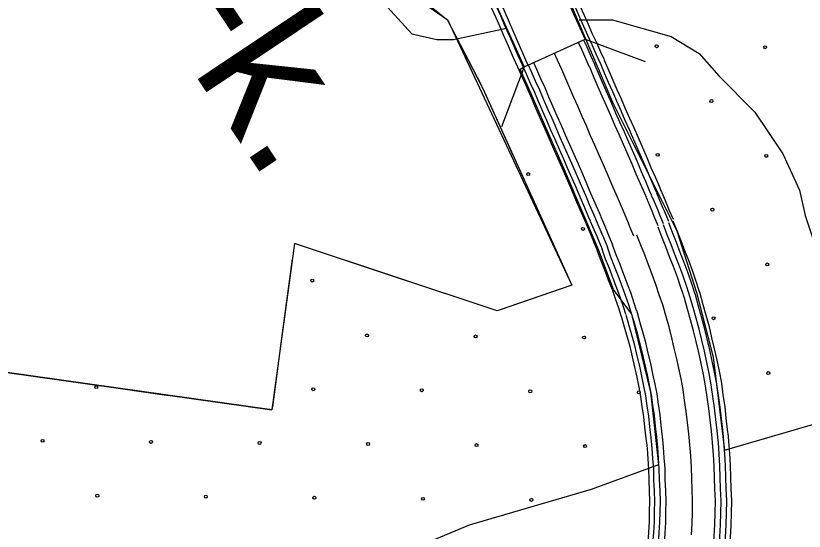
# Model space of a CAD drawing. Extents: x 1788175 to 1969470, y 584502 to 738744.
# Drawn here: x 1848569 to 1851363, y 667784 to 669609 of the extents above; entities that cross this region are included whole.
import ezdxf

# ---------------------------------------------------------------- set-up
doc = ezdxf.new("R2010")
doc.units = 0
for name, color, linetype in [('DESIGN - DRAINAGE - Bridges and Cross Drains Size Text', 7, 'Continuous'), ('DESIGN - EROSION CONTROL - Devices', 7, 'Continuous'), ('DESIGN - SCRATCH - User 1', 7, 'Continuous'), ('DESIGN - TRANSPORTATION - Text', 7, 'Continuous'), ('SURVEY - CENTERLINE - Preliminary Text', 7, 'Continuous'), ('SURVEY - DRAINAGE - Storm Sewer', 7, 'Continuous'), ('SURVEY - VEGETATION - Features with Text', 7, 'Continuous')]:
    doc.layers.add(name, color=color, linetype=linetype)

msp = doc.modelspace()

# ---------------------------------------------------------------- linework, layer by layer
at = {"layer": 'DESIGN - EROSION CONTROL - Devices'}
for centre in [(1850839.7, 669501.1), (1851224.2, 669497.4), (1851033.8, 669307), (1850843.4, 669116.5), (1851228, 669112.8), (1850384.5, 669048.3), (1851037.6, 668922.4), (1850578.7, 668854.2), (1851231.7, 668728.3), (1849619.2, 668671.3), (1851041.3, 668537.9), (1849813.3, 668477.1), (1850197.9, 668473.4), (1850582.4, 668469.7), (1851235.4, 668343.7), (1848853.8, 668294.2), (1849622.9, 668286.7), (1850007.5, 668283), (1850392, 668279.2), (1850776.6, 668275.5), (1848663.4, 668103.8), (1849047.9, 668100), (1849432.5, 668096.3), (1849817, 668092.6), (1850201.6, 668088.8), (1850586.2, 668085.1), (1848857.5, 667909.6), (1849242.1, 667905.9), (1849626.6, 667902.2), (1850011.2, 667898.4), (1850395.7, 667894.7)]:
    msp.add_circle(centre, 5.28, dxfattribs=at)
at = {"layer": 'DESIGN - SCRATCH - User 1'}
msp.add_line((1851079.8, 668070.6), (1851543.6, 668206.3), dxfattribs=at)
for points in [[(1849211.6, 670737), (1849397.3, 670329.6), (1849522.6, 670121.2), (1849609.5, 670009.4), (1849708.8, 669891.4), (1849876.4, 669773.3), (1850099.8, 669593.2), (1850538.7, 668654.6), (1850274.5, 668564.1), (1849555.8, 668802.2)], [(1850138.3, 670582.6), (1850683.5, 669303.1), (1850911.4, 668846.8), (1850980.8, 668628.6), (1851040.3, 668400.5), (1851079.8, 668070.6)], [(1850635.2, 668777.4), (1850592.8, 668877.6), (1850557.3, 668960.4), (1850512.8, 669063), (1850452.5, 669199.9), (1850395.1, 669332.6), (1850355.6, 669419.9), (1850370.1, 669428.3), (1850271.8, 669644.6), (1850259.3, 669638.4), (1850244.7, 669671.8)], [(1849555.8, 668802.2), (1849476.5, 668213.1), (1847507, 668491), (1847531.6, 668696.9), (1847318, 668725.8), (1847240.9, 667948.5), (1846334.1, 668072.1), (1846174.7, 667040.8), (1847143.4, 666886.8), (1847057.3, 665860.1), (1849033.5, 665556.7), (1849103.4, 666012.3), (1849936.2, 665865.1), (1849843.6, 665374.7), (1850196.3, 665308.6), (1850133.7, 664854), (1850133.7, 664854), (1850110.7, 664379.6)], [(1850847.5, 668019.8), (1850819.2, 668276.3), (1850751.4, 668552.4), (1850687.4, 668639.7), (1850635.2, 668777.4)], [(1850596.6, 666519.1), (1850004.3, 666614.7), (1848478.5, 666884.4), (1848406, 666411.8), (1847863.2, 666495.2), (1847961.7, 667669.4), (1849371.6, 667470.4), (1850176.8, 667806.4), (1850608.7, 667932.7), (1850847.5, 668019.8)]]:
    msp.add_lwpolyline(points, dxfattribs=at)
at = {"layer": 'DESIGN - TRANSPORTATION - Text'}
for points in [[(1849516.9, 670445.5), (1849704.8, 670020), (1849872.9, 669653.9), (1849971.8, 669545.1), (1850060.8, 669525.3), (1850120.2, 669525.3), (1850308, 669564.9)], [(1850565.2, 669594.6), (1850683.8, 669594.6), (1850891.5, 669535.2), (1850990.4, 669475.8), (1851059.6, 669396.7), (1851188.2, 669268), (1851287.1, 669119.6), (1851346.4, 668991), (1851366.2, 668901.9), (1851395.9, 668812.8), (1851405.7, 668694.1), (1851425.5, 668585.3), (1851445.3, 668506.1), (1851484.9, 668387.4), (1851534.3, 668328), (1851674.1, 668205)]]:
    msp.add_lwpolyline(points, dxfattribs=at)
at = {"layer": 'SURVEY - CENTERLINE - Preliminary Text'}
for points in [[(1850437.3, 669900.5), (1850448, 669875.7), (1850461.9, 669842.9), (1850475.6, 669811.5), (1850490.1, 669778.4), (1850504, 669746.1), (1850519, 669713.3), (1850533.7, 669679.2), (1850548.1, 669646.3), (1850552, 669636.8), (1850566.4, 669604.3), (1850580.6, 669571.8), (1850594.7, 669540.5), (1850610.1, 669507.1), (1850624.3, 669474.2), (1850637.3, 669446.3)], [(1850453.4, 669907.4), (1850464.1, 669882.6), (1850478, 669849.8), (1850491.7, 669818.5), (1850506.1, 669785.3), (1850520, 669753.2), (1850535, 669720.3), (1850549.7, 669686.2), (1850564.2, 669653.1), (1850568.1, 669643.7), (1850582.5, 669611.4), (1850596.6, 669578.9), (1850610.6, 669547.8), (1850626.1, 669514.2), (1850640.3, 669481.4), (1850653.2, 669453.7)], [(1850203.6, 669798.5), (1850213.5, 669775.5), (1850227.7, 669742.1), (1850242, 669709.4), (1850256.2, 669676.8), (1850270.9, 669642.8), (1850285.8, 669610), (1850299.8, 669577.6), (1850313.5, 669546.2), (1850317.7, 669536.1), (1850333.1, 669501.5), (1850347.5, 669468.4), (1850362.6, 669434.9), (1850377.2, 669403.3), (1850391.6, 669369.9), (1850406.4, 669337.9)], [(1850222, 669806.5), (1850231.9, 669783.4), (1850246, 669750), (1850260.3, 669717.4), (1850274.5, 669684.8), (1850382.8, 669434.1)], [(1850187.5, 669791.6), (1850197.4, 669768.7), (1850211.6, 669735.2), (1850225.9, 669702.4), (1850240.1, 669669.8), (1850254.9, 669635.7), (1850269.8, 669602.9), (1850283.7, 669570.6), (1850297.4, 669539.4), (1850301.6, 669529.2), (1850317.1, 669494.5), (1850331.5, 669461.3), (1850346.7, 669427.6), (1850361.2, 669396.2), (1850375.6, 669362.7), (1850390.6, 669330.5)], [(1850580.4, 669523.8), (1850591.8, 669499), (1850606, 669466), (1850619.2, 669437.8)], [(1850561.9, 669515.4), (1850573.3, 669490.7), (1850587.5, 669457.7), (1850601.1, 669428.4)], [(1850476.6, 669476.7), (1850487.7, 669452.6), (1850502, 669419.4), (1850517, 669387.3), (1850531, 669354.1), (1850545.6, 669320.2), (1850560.2, 669287.4), (1850574.9, 669253.5), (1850589.8, 669219.9), (1850604.7, 669185.3), (1850619.9, 669151.4), (1850635.1, 669116.7), (1850650.3, 669082.1), (1850665.5, 669047.4), (1850680.1, 669012.8), (1850695.1, 668978.1), (1850710, 668943.5), (1850724.3, 668909.6), (1850738.6, 668875.7), (1850743.9, 668863.3), (1850758.2, 668829.3)], [(1850403.1, 669443.3), (1850414, 669419.7), (1850428.3, 669386.4), (1850443, 669354.9)], [(1850619.5, 669437.2), (1850621.1, 669433.6), (1850635.8, 669398.9), (1850650, 669366), (1850664.6, 669333.1), (1850679.3, 669299.2), (1850694.2, 669265.6), (1850709, 669231.1), (1850724.1, 669197.6), (1850739.5, 669162.5), (1850770.2, 669092.5), (1850785, 669057.5), (1850799.7, 669023.2), (1850814.8, 668988.2), (1850820.5, 668974.8)], [(1850637.6, 669445.6), (1850639.4, 669441.8), (1850654.2, 669406.7), (1850668.3, 669374), (1850682.9, 669341.2), (1850697.6, 669307.2), (1850712.5, 669273.6), (1850727.3, 669239.2), (1850742.4, 669205.7), (1850757.8, 669170.6), (1850788.6, 669100.4), (1850803.4, 669065.3), (1850818.1, 669031.1), (1850833.2, 668996), (1850838.9, 668982.6)], [(1850653.4, 669453), (1850655.4, 669448.9), (1850670.3, 669413.6), (1850684.3, 669381), (1850699, 669348.2), (1850713.6, 669314.2), (1850728.6, 669280.6), (1850743.4, 669246.2), (1850758.3, 669212.8), (1850773.8, 669177.6), (1850804.6, 669107.3), (1850819.5, 669072.2), (1850834.2, 669038), (1850849.3, 669002.9), (1850855, 668989.4)], [(1850384.6, 669434.9), (1850395.4, 669411.4), (1850409.8, 669378.1), (1850424.6, 669346.3)], [(1850601.4, 669427.9), (1850602.5, 669425.5), (1850617.2, 669390.9), (1850631.4, 669357.8), (1850646, 669325), (1850660.7, 669291), (1850675.6, 669257.5), (1850690.5, 669223), (1850705.5, 669189.3), (1850720.9, 669154.4), (1850751.6, 669084.5), (1850766.3, 669049.5), (1850781.1, 669015.2), (1850796.1, 668980.2), (1850802.2, 668966)], [(1850443.2, 669354.4), (1850456.7, 669322.4), (1850471.7, 669287.8), (1850486.3, 669255), (1850500.9, 669221.1), (1850515.8, 669187.5), (1850530.8, 669152.8), (1850546.1, 669118.6), (1850561.2, 669084.2), (1850576.4, 669049.6), (1850591.3, 669015.5), (1850605.9, 668981.1), (1850620.9, 668946.2), (1850635.7, 668911.8), (1850641.5, 668898.1)], [(1850390.4, 669330.9), (1850403.6, 669299.7), (1850418.7, 669264.6), (1850433.4, 669231.8), (1850448, 669197.9), (1850462.9, 669164.4), (1850477.9, 669129.5), (1850493.3, 669095.2), (1850508.3, 669061), (1850538.3, 668992.6), (1850552.7, 668958.5), (1850567.8, 668923.4), (1850582.5, 668889.2), (1850588.2, 668875.7)], [(1850406.4, 669338), (1850419.7, 669306.6), (1850434.8, 669271.6), (1850449.4, 669238.8), (1850464, 669204.9), (1850478.9, 669171.4), (1850493.9, 669136.6), (1850509.3, 669102.3), (1850524.3, 669068.1), (1850554.3, 668999.6), (1850568.8, 668965.3), (1850583.9, 668930.3), (1850598.6, 668896), (1850604.3, 668882.5)], [(1850424.7, 669346.2), (1850438.1, 669314.4), (1850453.1, 669279.6), (1850467.7, 669246.8), (1850482.3, 669212.9), (1850497.2, 669179.4), (1850512.2, 669144.6), (1850527.5, 669110.4), (1850542.6, 669076.1), (1850572.7, 669007.5), (1850587.2, 668973.2), (1850602.3, 668938.2), (1850617, 668903.9), (1850622.8, 668890.3)], [(1850855.4, 668988.5), (1850863.8, 668968.5), (1850878.1, 668934.7), (1850883.4, 668922.3), (1850897.7, 668888.3)], [(1850802.5, 668965.2), (1850810.6, 668946), (1850824.9, 668912.2), (1850830.1, 668899.8), (1850844.5, 668865.8)], [(1850820.8, 668973.9), (1850829.3, 668953.9), (1850843.6, 668920.1), (1850848.8, 668907.7), (1850863.2, 668873.7)], [(1850839.3, 668981.7), (1850847.7, 668961.7), (1850862, 668927.9), (1850867.2, 668915.5), (1850881.6, 668881.5)], [(1850604.7, 668881.7), (1850612.8, 668862.5), (1850627.2, 668828.5), (1850632.4, 668816.1), (1850646.7, 668782.3)], [(1850623.1, 668889.4), (1850631.2, 668870.3), (1850645.6, 668836.3), (1850650.8, 668823.9), (1850665.1, 668790)], [(1850641.8, 668897.3), (1850649.9, 668878.2), (1850664.3, 668844.2), (1850669.5, 668831.8), (1850683.8, 668797.9)], [(1850989.3, 668638.8), (1850980.7, 668664.8), (1850967.9, 668702.9), (1850953.5, 668741.8), (1850939.7, 668776.5), (1850926.5, 668812.1), (1850912.3, 668847.5), (1850898.8, 668882)], [(1850588.6, 668874.8), (1850596.7, 668855.7), (1850611.1, 668821.6), (1850616.3, 668809.2), (1850630.6, 668775.4)], [(1850934.4, 668620.7), (1850925.8, 668646.6), (1850913.4, 668683.7), (1850899.5, 668721.1), (1850885.8, 668755.8), (1850872.6, 668791.3), (1850858.6, 668826.2), (1850845, 668860.9)], [(1850953.7, 668627), (1850945.1, 668653), (1850932.6, 668690.5), (1850918.5, 668728.4), (1850904.7, 668763), (1850891.5, 668798.6), (1850877.4, 668833.7), (1850863.9, 668868.3)], [(1850972.7, 668633.3), (1850964.1, 668659.3), (1850951.4, 668697.1), (1850937.1, 668735.6), (1850923.4, 668770.2), (1850910.2, 668805.8), (1850896, 668841.1), (1850882.5, 668875.6)], [(1850963, 667770.6), (1850965.5, 667811), (1850966.2, 667850.3), (1850967, 667890.7), (1850965.7, 667930.4), (1850964.1, 667970.1), (1850963, 668010.5), (1850960.3, 668050.2), (1850957.8, 668089.5), (1850953.5, 668128.9), (1850948.9, 668168.6), (1850944.7, 668207.5), (1850938.9, 668246.9), (1850933.5, 668285.1), (1850926.2, 668323), (1850918.4, 668360.9), (1850910.3, 668398.8), (1850901, 668436.3), (1850892.3, 668474.2), (1850882.4, 668510.7), (1850871.7, 668547.8), (1850861.2, 668585), (1850849.2, 668621.1), (1850837.3, 668656.8), (1850824.1, 668692.2), (1850810.4, 668726.8), (1850797.3, 668762.2), (1850783.5, 668796.5), (1850769.8, 668831.5)], [(1850768.8, 668565.8), (1850760.3, 668591.5), (1850748.9, 668625.6), (1850736.7, 668658.6), (1850722.9, 668693.2), (1850709.9, 668728.4), (1850696.4, 668761.9), (1850683.8, 668797.7)], [(1850714.3, 668546.8), (1850705.5, 668573.2), (1850694.4, 668606.4), (1850682.7, 668637.9), (1850669, 668672.5), (1850655.9, 668707.6), (1850642.7, 668740.6), (1850630.6, 668775.1)], [(1850730.9, 668552.3), (1850722.1, 668578.8), (1850710.9, 668612.2), (1850699.1, 668644.2), (1850685.3, 668678.8), (1850672.3, 668713.9), (1850659, 668747.1), (1850646.6, 668782.3)], [(1850749.9, 668558.6), (1850741.1, 668585.1), (1850729.8, 668618.9), (1850717.7, 668651.3), (1850704, 668686), (1850690.9, 668721.1), (1850677.6, 668754.4), (1850665.2, 668789.9)], [(1851056.5, 668116), (1851053.9, 668140.1), (1851049.3, 668179.8), (1851044.9, 668220.3), (1851038.9, 668261.3), (1851033.2, 668301.7), (1851025.3, 668342.7), (1851017.3, 668381.7), (1851008.8, 668421.5), (1850999.3, 668459.8), (1850990.3, 668498.7), (1850979.7, 668537.9), (1850968.8, 668575.6), (1850957.8, 668614.6), (1850954, 668626.2)], [(1851076.4, 668118.2), (1851073.8, 668142.3), (1851069.2, 668182.1), (1851064.7, 668222.9), (1851058.7, 668264.1), (1851052.9, 668305), (1851045, 668346.6), (1851036.9, 668385.8), (1851028.3, 668426), (1851018.7, 668464.4), (1851009.7, 668503.6), (1850999, 668543.3), (1850988, 668581.1), (1850976.9, 668620.5), (1850972.9, 668632.5)], [(1851093.8, 668120.1), (1851091.2, 668144.2), (1851086.6, 668184), (1851082.1, 668225.1), (1851076, 668266.6), (1851070.2, 668307.9), (1851062.1, 668350), (1851054, 668389.4), (1851045.3, 668429.9), (1851035.8, 668468.5), (1851026.7, 668507.9), (1851015.8, 668548.1), (1851004.9, 668585.9), (1850993.7, 668625.6), (1850989.5, 668638)], [(1851036.3, 668113.8), (1851033.7, 668137.8), (1851029.2, 668177.6), (1851024.8, 668217.8), (1851018.8, 668258.4), (1851013.1, 668298.4), (1851005.4, 668338.7), (1850997.4, 668377.5), (1850989, 668416.9), (1850979.6, 668455), (1850970.7, 668493.8), (1850960.2, 668532.5), (1850949.3, 668570), (1850938.4, 668608.7), (1850934.7, 668619.8)], [(1850805.6, 668087.9), (1850803, 668112), (1850798.4, 668151.7), (1850794.4, 668188.3), (1850789, 668225.2), (1850784, 668260.2), (1850777.7, 668293.5), (1850770.2, 668329.7), (1850762.7, 668364.7), (1850753.7, 668401.2), (1850745.3, 668437.4), (1850736.6, 668469.7), (1850726, 668506.2), (1850716.3, 668540.7), (1850714.5, 668546)], [(1850823, 668089.8), (1850820.3, 668114), (1850815.8, 668153.6), (1850811.7, 668190.6), (1850806.3, 668227.7), (1850801.3, 668263.1), (1850794.8, 668296.9), (1850787.3, 668333.3), (1850779.8, 668368.6), (1850770.7, 668405.2), (1850762.3, 668441.7), (1850753.4, 668474.5), (1850742.8, 668511), (1850733, 668545.8), (1850731.2, 668551.5)], [(1850842.9, 668091.9), (1850840.2, 668116.2), (1850835.7, 668155.8), (1850831.6, 668193.1), (1850826.1, 668230.6), (1850821, 668266.4), (1850814.4, 668300.8), (1850806.9, 668337.4), (1850799.2, 668373.1), (1850790.2, 668409.9), (1850781.7, 668446.5), (1850772.7, 668479.9), (1850762.1, 668516.5), (1850752.2, 668551.6), (1850750.1, 668557.8)], [(1850862.9, 668095), (1850860.4, 668118.5), (1850855.8, 668158.1), (1850851.7, 668195.7), (1850846.2, 668233.5), (1850841, 668269.7), (1850834.3, 668304.8), (1850826.7, 668341.6), (1850819, 668377.7), (1850809.9, 668414.6), (1850801.4, 668451.5), (1850792.2, 668485.4), (1850781.6, 668522.1), (1850771.6, 668557.5), (1850769.1, 668564.9)], [(1850855.3, 667617.5), (1850856, 667623.1), (1850860.2, 667661.7), (1850864.3, 667699.3), (1850867, 667737.6), (1850869.5, 667776.5), (1850871.9, 667814.8), (1850872.6, 667852.1), (1850873.3, 667890.1), (1850872.1, 667927), (1850870.4, 667967), (1850869.4, 668006.1), (1850866.8, 668044), (1850864.4, 668081.5), (1850863, 668094.1)], [(1851028.2, 667594.8), (1851029.2, 667602.4), (1851033.6, 667642.9), (1851038, 667683.7), (1851041, 667725.9), (1851043.5, 667765.5), (1851046.2, 667807.7), (1851047, 667848.8), (1851047.8, 667891.3), (1851046.4, 667933.4), (1851044.8, 667972.8), (1851043.7, 668014.4), (1851040.8, 668055.6), (1851038.2, 668096.4), (1851036.4, 668112.9)], [(1851048.3, 667592.2), (1851049.3, 667599.9), (1851053.8, 667640.7), (1851058.3, 667681.9), (1851061.2, 667724.5), (1851063.8, 667764.2), (1851066.5, 667806.9), (1851067.2, 667848.4), (1851068, 667891.5), (1851066.6, 667934.1), (1851065, 667973.4), (1851064, 668015.3), (1851061.1, 668056.9), (1851058.4, 668098.2), (1851056.6, 668115.1)], [(1851068.2, 667589.6), (1851069.2, 667597.6), (1851073.6, 667638.5), (1851078.2, 667680.1), (1851081.2, 667723.2), (1851083.7, 667763), (1851086.4, 667806.1), (1851087.2, 667848), (1851088, 667891.6), (1851086.6, 667934.9), (1851085, 667974.1), (1851084, 668016.3), (1851081, 668058.3), (1851078.4, 668099.9), (1851076.5, 668117.3)], [(1851085.5, 667587.3), (1851086.6, 667595.5), (1851091, 667636.6), (1851095.6, 667678.6), (1851098.7, 667722), (1851101.2, 667761.9), (1851103.9, 667805.4), (1851104.7, 667847.7), (1851105.6, 667891.7), (1851104.1, 667935.5), (1851102.5, 667974.7), (1851101.4, 668017.1), (1851098.5, 668059.4), (1851095.8, 668101.4), (1851093.9, 668119.1)], [(1850797.9, 667624.3), (1850798.6, 667630), (1850802.7, 667668), (1850806.7, 667704.4), (1850809.3, 667741.5), (1850811.8, 667780.2), (1850814.1, 667817.2), (1850814.8, 667853.2), (1850815.5, 667889.6), (1850814.3, 667924.8), (1850812.7, 667965.1), (1850811.7, 668003.3), (1850809.1, 668040.1), (1850806.8, 668076.6), (1850805.7, 668087)], [(1850815.2, 667622), (1850816, 667627.9), (1850820.1, 667666.1), (1850824.1, 667702.9), (1850826.8, 667740.3), (1850829.3, 667779.1), (1850831.6, 667816.5), (1850832.3, 667852.8), (1850833, 667889.8), (1850831.8, 667925.5), (1850830.2, 667965.7), (1850829.2, 668004.1), (1850826.6, 668041.3), (1850824.2, 668078.1), (1850823.1, 668088.9)], [(1850835, 667619.4), (1850835.9, 667625.5), (1850840, 667663.9), (1850844.1, 667701.1), (1850846.7, 667738.9), (1850849.2, 667777.8), (1850851.6, 667815.7), (1850852.3, 667852.5), (1850853, 667889.9), (1850851.8, 667926.2), (1850850.1, 667966.3), (1850849.2, 668005.1), (1850846.5, 668042.6), (1850844.2, 668079.8), (1850843, 668091.1)]]:
    msp.add_lwpolyline(points, dxfattribs=at)
at = {"layer": 'SURVEY - DRAINAGE - Storm Sewer'}
for p, q in [((1850586.4, 669526.5), (1850799, 669446.8)), ((1850370.1, 669428.3), (1850290.3, 669215.6))]:
    msp.add_line(p, q, dxfattribs=at)
msp.add_lwpolyline([(1850586.4, 669526.5), (1850488.1, 669742.9), (1850271.8, 669644.6), (1850370.1, 669428.3)], close=True, dxfattribs=at)
at = {"layer": 'SURVEY - VEGETATION - Features with Text'}
for points in [[(1849211.6, 670737), (1849397.3, 670329.6), (1849522.5, 670108.9), (1849705.1, 669888.3), (1849929.4, 669712), (1850097.6, 669595.9)], [(1849997.6, 669665), (1850097.6, 669595.9)], [(1850097.6, 669595.9), (1850224.1, 669350.9)], [(1850097.6, 669595.9), (1850218.8, 669361.4)], [(1850097.6, 669595.9), (1850218.8, 669361.4)], [(1850097.6, 669595.9), (1850218.8, 669361.4)], [(1850097.6, 669595.9), (1850218.8, 669361.4)], [(1850097.6, 669595.9), (1850218.8, 669361.4)], [(1850097.6, 669595.9), (1850218.8, 669361.4)], [(1850224.1, 669350.9), (1850538.7, 668654.6)], [(1850224.1, 669350.9), (1850332.8, 669110.3)], [(1850394.6, 668973.6), (1850503.3, 668733)], [(1850538.7, 668654.6), (1850274.5, 668564.1), (1849555.8, 668802.2), (1849476.5, 668213.1)], [(1849896, 668689.5), (1849645.4, 668772.5)], [(1849548.4, 668747), (1849513.1, 668485.4)], [(1850503.3, 668733), (1850538.7, 668654.6)], [(1850146.6, 668606.5), (1849896, 668689.5)], [(1850538.7, 668654.6), (1850288.9, 668569)], [(1847507, 668491), (1849476.5, 668213.1)], [(1849513.1, 668485.4), (1849477.9, 668223.8)], [(1848588.3, 668338.4), (1848849.7, 668301.5)], [(1848849.7, 668301.5), (1849111.1, 668264.6)], [(1849259.7, 668243.7), (1849476.5, 668213.1)]]:
    msp.add_lwpolyline(points, dxfattribs=at)

# ---------------------------------------------------------------- texts
at = {"layer": 'DESIGN - DRAINAGE - Bridges and Cross Drains Size Text'}
msp.add_text('Fk.', height=475, rotation=303.751, dxfattribs=at).set_placement((1848973.8, 669742.5))

doc.saveas('drawing.dxf')
